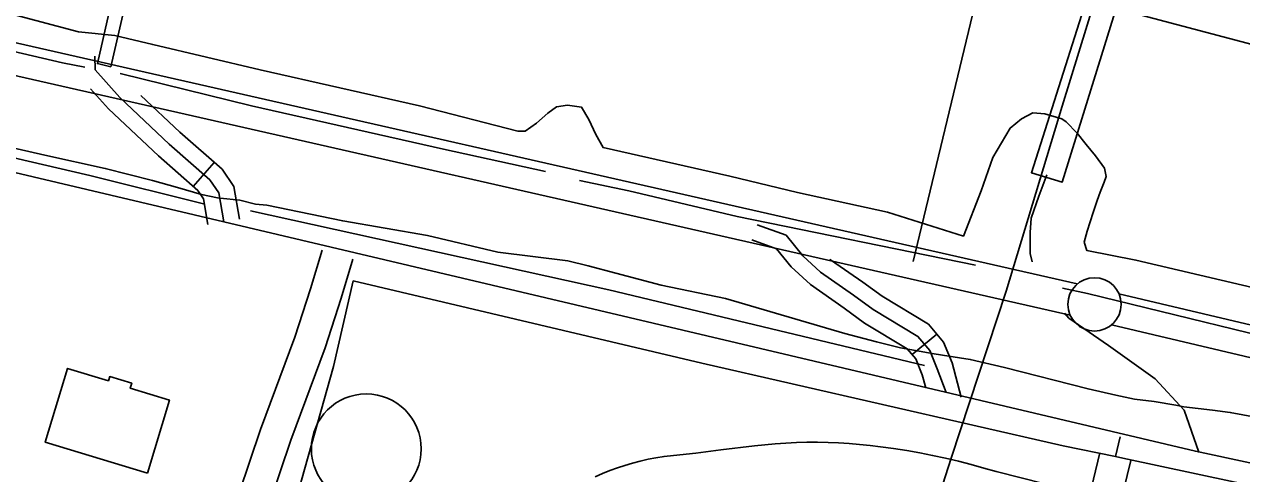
# Model space of a CAD drawing. Extents: x 3535183 to 3573198, y 534952 to 560562.
# Drawn here: x 3557082 to 3558223, y 543817 to 544239 of the extents above; entities that cross this region are included whole.
import ezdxf

# ---------------------------------------------------------------- set-up
doc = ezdxf.new("R2010")
doc.units = 0
for name, color, linetype in [('V-BLDG-OTLN', 7, 'Continuous'), ('V-CHAN-DOCK', 7, 'Continuous'), ('V-DOMW-TANK', 7, 'Continuous'), ('V-FLOD-BASE', 7, 'Continuous'), ('V-LEVE-TOET', 7, 'Continuous'), ('V-RIVR-RANG', 7, 'Continuous'), ('V-ROAD-CNTR', 7, 'Continuous'), ('V-SITE-OTLN', 7, 'Continuous'), ('V-SURV-LINE', 7, 'Continuous'), ('V-TOPO-MINR', 7, 'Continuous'), ('V-TOPO-SHOR', 7, 'Continuous'), ('V-UTIL-LINE', 7, 'Continuous')]:
    doc.layers.add(name, color=color, linetype=linetype)

msp = doc.modelspace()

# ---------------------------------------------------------------- linework, layer by layer
at = {"layer": 'V-BLDG-OTLN'}
msp.add_lwpolyline([(3557197.3, 543817.9), (3557101.4, 543846.8), (3557122.3, 543916), (3557160.7, 543904.4), (3557161.9, 543908.3), (3557182.6, 543902.1), (3557181.2, 543897.4), (3557217.9, 543886.3)], close=True, dxfattribs=at)
at = {"layer": 'V-CHAN-DOCK'}
for points in [[(3557224.3, 544464.7), (3557162.8, 544198.9), (3557150.4, 544201.9), (3557256.8, 544670.9)], [(3558462.9, 544237.4), (3558124.7, 544314.7), (3558055.2, 544090.8), (3558026.3, 544099.6), (3558096.8, 544321.1), (3557977.4, 544348.3), (3557964.6, 544296.7), (3557446.7, 544415.2), (3557224.3, 544464.7)], [(3558096.8, 544321.1), (3558026.3, 544099.6), (3558055.2, 544090.8), (3558124.7, 544314.7)]]:
    msp.add_lwpolyline(points, dxfattribs=at)
at = {"layer": 'V-DOMW-TANK'}
msp.add_circle((3557402.5, 543840.6), 51.5, dxfattribs=at)
at = {"layer": 'V-FLOD-BASE'}
for points in [[(3557138.5, 544198.5), (3557117.7, 544202.5), (3557019.5, 544225.4)], [(3557570.5, 544100.7), (3557474.9, 544121.8), (3557294.9, 544162.2), (3557171.6, 544192.6)], [(3557973.8, 544013), (3557750.3, 544058.6), (3557648.7, 544082.5), (3557602.6, 544092.2)], [(3558654.9, 543849.9), (3558520.2, 543881.4), (3558311.7, 543929.3), (3558078.9, 543986.4), (3558055.4, 543991.3)]]:
    msp.add_lwpolyline(points, dxfattribs=at)
at = {"layer": 'V-LEVE-TOET'}
for points in [[(3558384.2, 543956.5), (3558124.4, 544017.7), (3558078.3, 544026.5), (3558075.9, 544034.4), (3558078.7, 544044.8), (3558084.3, 544062.2), (3558088, 544073.4), (3558090.8, 544081.2), (3558094.5, 544090.8), (3558096.3, 544096), (3558094.8, 544103.9), (3558086.3, 544115.4), (3558077.7, 544126), (3558069.2, 544136.7), (3558059, 544147.4), (3558054.7, 544150.1), (3558039, 544154.8), (3558027.7, 544155.9), (3558017.1, 544150), (3558006.5, 544141.5), (3557990.2, 544113.9), (3557979.1, 544082.7), (3557962.5, 544040.2), (3557891.4, 544062.6), (3557807, 544080.9), (3557743.6, 544096.2), (3557624.6, 544123.1), (3557617.8, 544135.4), (3557611.1, 544149.5), (3557604.4, 544161), (3557591.3, 544163), (3557580.8, 544161.5), (3557572.8, 544155.5), (3557562.2, 544146.1), (3557551.5, 544138.5), (3557544.6, 544138.6), (3557452.5, 544162.3), (3557303, 544196), (3557202.2, 544219.8), (3557166.6, 544228.4), (3557132.6, 544231.7), (3557072.7, 544247.8)], [(3557008, 544137.2), (3557101.1, 544116.1), (3557157.7, 544103.6), (3557202.1, 544092.2), (3557225.5, 544085.6), (3557248.1, 544079), (3557262.9, 544076.1), (3557265.4, 544075.8), (3557283.9, 544073.9), (3557298.7, 544070.1), (3557309.1, 544069), (3557380.5, 544054.4), (3557459.8, 544040.6), (3557526, 544025.2), (3557591.4, 544016.9), (3557610.5, 544012.2), (3557636.6, 544005.5), (3557679.2, 543994.1), (3557739.3, 543981.5), (3557851.4, 543948.7), (3557881, 543941.1), (3557903.6, 543935.4), (3557929.8, 543930.5), (3557933.3, 543929.9), (3557942.8, 543928.4), (3557969, 543924.4), (3558001.2, 543916.8), (3558079.5, 543896.8), (3558105.6, 543891), (3558123, 543887.2), (3558141.3, 543885), (3558161.8, 543881.4), (3558169.2, 543880.1), (3558196.2, 543876.9), (3558212.8, 543874.8), (3558248.5, 543868)]]:
    msp.add_lwpolyline(points, dxfattribs=at)
at = {"layer": 'V-RIVR-RANG'}
msp.add_line((3557915.3, 544016.3), (3558135.8, 544930.1), dxfattribs=at)
at = {"layer": 'V-ROAD-CNTR'}
for p, q in [((3557240.2, 544086.7), (3557260, 544109.2)), ((3557914.4, 543929.1), (3557937.5, 543948.3)), ((3558109.6, 543851.7), (3558105.1, 543833.3))]:
    msp.add_line(p, q, dxfattribs=at)
for points in [[(3557268.8, 544053.5), (3557264.1, 544080.7), (3557255.9, 544092.8), (3557217.7, 544126.5), (3557171.3, 544170.1), (3557148.2, 544196.1), (3557148, 544208.8)], [(3557254, 544051), (3557249.9, 544075), (3557244.6, 544082.8), (3557207.6, 544115.5), (3557160.6, 544159.6), (3557143.9, 544178.4)], [(3557283.6, 544056), (3557278.4, 544086.5), (3557267.2, 544102.8), (3557227.8, 544137.6), (3557191, 544172.1)], [(3556911, 544138), (3558180.1, 543838.3), (3558676.8, 543731.8)], [(3558027, 544016), (3558025.3, 544023.9), (3558025.1, 544043.4), (3558026.2, 544057.1), (3558033.3, 544077.7), (3558040.9, 544097.6)], [(3557946.5, 543893.4), (3557937.9, 543915.6), (3557930.9, 543932.8), (3557919.8, 543946.1), (3557877.9, 543971.2), (3557859.5, 543984.6), (3557828.6, 544006.3), (3557812, 544021.5), (3557796.3, 544040.9), (3557769, 544050.7)], [(3557927.2, 543897.8), (3557924, 543910.1), (3557917.9, 543925), (3557909.9, 543934.5), (3557869.7, 543958.6), (3557850.8, 543972.4), (3557819.2, 543994.6), (3557801, 544011.2), (3557787.3, 544028.2), (3557764, 544036.5)], [(3557394.1, 543585.6), (3557235.6, 543645), (3557273.4, 543769.7), (3557303.3, 543858.6), (3557335.6, 543945.2), (3557350.3, 543990.6), (3557361, 544027)], [(3557405.1, 543613.5), (3557272.5, 543663.2), (3557302, 543760.6), (3557331.6, 543848.6), (3557363.9, 543935.3), (3557379, 543981.8), (3557389.8, 544018.6)], [(3557960.3, 543889.2), (3557951.9, 543921.2), (3557943.9, 543940.6), (3557929.7, 543957.6), (3557886.2, 543983.7), (3557868.3, 543996.8), (3557838, 544018), (3557837.5, 544018.5)], [(3558183.2, 543837.6), (3558169.5, 543876.9), (3558142.5, 543906.2), (3558098.6, 543937.4), (3558061.5, 543963.3), (3558057.5, 543967.8)], [(3557617.1, 543814.4), (3557624, 543817.4), (3557630.9, 543820.2), (3557638, 543822.7), (3557645.1, 543825.1), (3557652.3, 543827.2), (3557659.5, 543829.1), (3557666.8, 543830.8), (3557674.2, 543832.2), (3557681.8, 543833.5), (3557696.5, 543835), (3557711.7, 543836.6), (3557735.1, 543839.5), (3557766.6, 543843.3), (3557776.3, 543844.4), (3557786.1, 543845.2), (3557796, 543845.9), (3557805.9, 543846.4), (3557815.8, 543846.7), (3557825.7, 543846.7), (3557835.6, 543846.6), (3557845.5, 543846.2), (3557855.4, 543845.6), (3557865.2, 543844.8), (3557875.1, 543843.8), (3557884.9, 543842.6), (3557897.1, 543840.9), (3557909.4, 543839), (3557921.6, 543836.8), (3557933.7, 543834.4), (3557945.8, 543831.8), (3557957.9, 543828.9), (3557969.9, 543825.9), (3557981.8, 543822.6), (3557993.2, 543819.2), (3558038.9, 543807.9)], [(3558090.5, 543836.9), (3558080.4, 543795.2)], [(3558119.7, 543829.8), (3558105.6, 543772.2), (3558081.2, 543674.6), (3558054.1, 543593.5), (3558008.4, 543450.6), (3557970, 543322.2), (3557938.3, 543225.8), (3557921.5, 543172.8), (3557903.2, 543115.2)]]:
    msp.add_lwpolyline(points, dxfattribs=at)
at = {"layer": 'V-SITE-OTLN'}
for p, q in [((3557371.8, 543917.7), (3557390.2, 543998.3)), ((3557390.2, 543998.3), (3557717.2, 543920.9)), ((3557323.6, 543746.5), (3557371.8, 543917.7)), ((3557717.2, 543920.9), (3558056.2, 543843.3)), ((3558056.2, 543843.3), (3558105.1, 543833.3)), ((3558105.1, 543833.3), (3558111.9, 543831.9)), ((3558111.9, 543831.9), (3558405.6, 543769.2))]:
    msp.add_line(p, q, dxfattribs=at)
at = {"layer": 'V-SURV-LINE'}
for points in [[(3556918.2, 544256.6), (3558069.3, 543995.2)], [(3558062.7, 543965.9), (3556911.6, 544227.4)], [(3558108.4, 543986.1), (3558901.2, 543798.8)], [(3558894.3, 543769.6), (3558101.5, 543956.9)]]:
    msp.add_lwpolyline(points, dxfattribs=at)
msp.add_circle((3558085.5, 543976.1), 25, dxfattribs=at)
at = {"layer": 'V-TOPO-MINR'}
msp.add_lwpolyline([(3557054.2, 544542.7), (3557089.1, 544531.9), (3557179.3, 544504.8), (3557259.5, 544481.1), (3557339.8, 544457.9), (3557420.4, 544435.6), (3557501.2, 544413.7), (3558468.7, 544157.6), (3558496, 544150.5), (3558523.4, 544143.6), (3558550.9, 544137), (3558578.4, 544130.5), (3559035.8, 544025.1), (3559149.7, 543999.3), (3559263.7, 543973.9), (3559377.8, 543949.2)], dxfattribs=at)
at = {"layer": 'V-TOPO-SHOR'}
for points in [[(3556456.2, 544355), (3556549.4, 544312.9), (3556695.6, 544244.8), (3556789.9, 544199.3), (3556899, 544156.2), (3556991, 544132.2), (3557143.2, 544096.9), (3557251, 544070.1)], [(3557294, 544063.8), (3557629.9, 543989.7), (3557926.2, 543918.6)]]:
    msp.add_lwpolyline(points, dxfattribs=at)
at = {"layer": 'V-UTIL-LINE'}
for points in [[(3558179.3, 544514.3), (3558155, 544478.1), (3558118.9, 544368.9), (3558055.2, 544161.9), (3558002.5, 543988.6)], [(3558002.5, 543988.6), (3557950.9, 543831.9), (3557927.3, 543757.7), (3557989.8, 543636), (3557953, 543507), (3557910.9, 543359.5), (3557854.9, 543178), (3557793.8, 542980)]]:
    msp.add_lwpolyline(points, dxfattribs=at)

doc.saveas('drawing.dxf')
